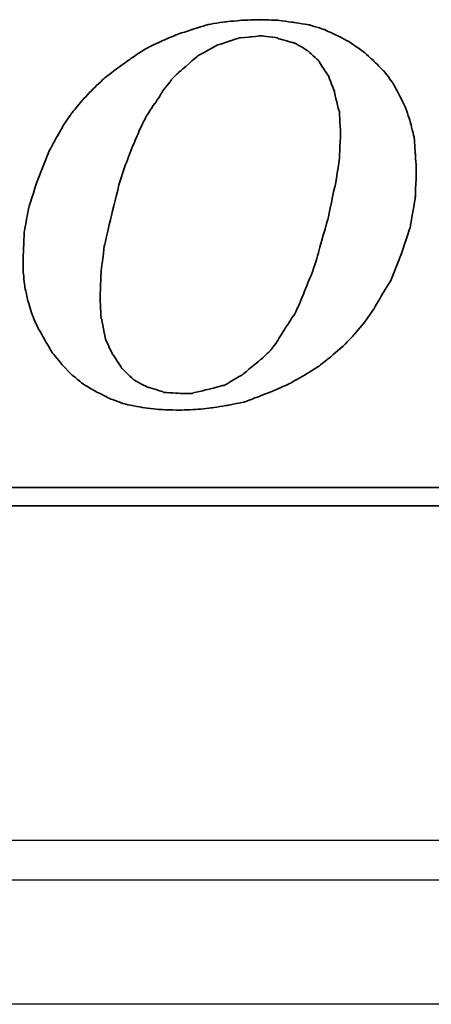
# Model space of a CAD drawing. Header units: millimetres. Extents: x 2891 to 6329, y -1599 to 860.
# Tile 560 of 620: x 5452.51 to 5457.66, y -224.61 to -212.3. Entities that reach past the tile are written whole.
import ezdxf
from ezdxf.lldxf.tags import DXFTag

# ---------------------------------------------------------------- set-up
doc = ezdxf.new("R2010")
doc.units = ezdxf.units.MM
doc.layers.get('0').update_dxf_attribs({"linetype": 'CONTINUOUS'})
doc.layers.add('DIM', color=4, linetype='CONTINUOUS')
doc.layers.add('layer 1', color=7, linetype='CONTINUOUS')
tags = doc.linetypes.add('DASHED', pattern=[25.72, 12.86, -12.86]).pattern_tags.tags
tags[6:7] = [DXFTag(74, 4), DXFTag(75, 0), DXFTag(340, '0'), DXFTag(46, 0.0), DXFTag(50, 0.0), DXFTag(44, 0.0), DXFTag(45, 0.0)]
tags[4:5] = [DXFTag(74, 4), DXFTag(75, 0), DXFTag(340, '0'), DXFTag(46, 0.0), DXFTag(50, 0.0), DXFTag(44, 0.0), DXFTag(45, 0.0)]

# ---------------------------------------------------------------- blocks, each defined once
blk = doc.blocks.new('TBI MOTION logo(完整正式版)')
at = {"layer": 'layer 1', "color": 22, "lineweight": 35}
for points, knots in [([(35.79625, -6.98375), (35.79625, -6.98375), (36.23125, -7.43875), (36.23125, -7.43875), (36.23125, -7.43875), (36.23125, -7.43875), (36.75625, -7.87125), (36.75625, -7.87125), (36.75625, -7.87125), (36.75625, -7.87125), (37.33125, -8.20375), (37.33125, -8.20375), (37.33125, -8.20375), (37.33125, -8.20375), (37.95625, -8.51875), (37.95625, -8.51875), (37.95625, -8.51875), (37.95625, -8.51875), (38.62625, -8.75875), (38.62625, -8.75875), (38.62625, -8.75875), (38.62625, -8.75875), (39.37125, -8.90375), (39.37125, -8.90375), (39.37125, -8.90375), (39.37125, -8.90375), (40.14125, -8.99875), (40.14125, -8.99875), (40.14125, -8.99875), (40.14125, -8.99875), (41.02625, -9.02375), (41.02625, -9.02375), (41.02625, -9.02375), (41.02625, -9.02375), (41.74625, -8.99875), (41.74625, -8.99875), (41.74625, -8.99875), (41.74625, -8.99875), (42.46625, -8.92375), (42.46625, -8.92375), (42.46625, -8.92375), (42.46625, -8.92375), (43.21125, -8.80625), (43.21125, -8.80625), (43.21125, -8.80625), (43.21125, -8.80625), (43.93125, -8.66375), (43.93125, -8.66375), (43.93125, -8.66375), (43.93125, -8.66375), (44.62625, -8.39875), (44.62625, -8.39875), (44.62625, -8.39875), (44.62625, -8.39875), (45.29625, -8.13375), (45.29625, -8.13375), (45.29625, -8.13375), (45.29625, -8.13375), (45.94625, -7.84375), (45.94625, -7.84375), (45.94625, -7.84375), (45.94625, -7.84375), (46.61625, -7.46375), (46.61625, -7.46375), (46.61625, -7.46375), (46.61625, -7.46375), (47.24125, -7.07875), (47.24125, -7.07875), (47.24125, -7.07875), (47.24125, -7.07875), (47.81625, -6.62375), (47.81625, -6.62375), (47.81625, -6.62375), (47.81625, -6.62375), (48.36875, -6.14375), (48.36875, -6.14375), (48.36875, -6.14375), (48.36875, -6.14375), (48.84625, -5.64125), (48.84625, -5.64125), (48.84625, -5.64125), (48.84625, -5.64125), (49.32625, -5.06375), (49.32625, -5.06375), (49.32625, -5.06375), (49.32625, -5.06375), (49.71125, -4.51374), (49.71125, -4.51374), (49.71125, -4.51374), (49.71125, -4.51374), (50.09625, -3.83874), (50.09625, -3.83874), (50.09625, -3.83874), (50.09625, -3.83874), (50.48125, -3.21374), (50.48125, -3.21374), (50.48125, -3.21374), (50.48125, -3.21374), (50.96125, -1.99125), (50.96125, -1.99125), (50.96125, -1.99125), (50.96125, -1.99125), (51.34375, -0.81875), (51.34375, -0.81875), (51.34375, -0.81875), (51.34375, -0.81875), (51.56125, 0.45624), (51.56125, 0.45624), (51.56125, 0.45624), (51.56125, 0.45624), (51.60625, 1.67624), (51.60625, 1.67624), (51.60625, 1.67624), (51.60625, 1.67624), (51.56125, 2.44625), (51.56125, 2.44625), (51.56125, 2.44625), (51.56125, 2.44625), (51.51125, 3.14125), (51.51125, 3.14125), (51.51125, 3.14125), (51.51125, 3.14125), (51.34375, 3.81125), (51.34375, 3.81125), (51.34375, 3.81125), (51.34375, 3.81125), (51.15125, 4.41125), (51.15125, 4.41125), (51.15125, 4.41125), (51.15125, 4.41125), (50.86125, 5.01125), (50.86125, 5.01125), (50.86125, 5.01125), (50.86125, 5.01125), (50.55125, 5.58875), (50.55125, 5.58875), (50.55125, 5.58875), (50.55125, 5.58875), (50.16625, 6.09125), (50.16625, 6.09125), (50.16625, 6.09125), (50.16625, 6.09125), (49.71125, 6.54875), (49.71125, 6.54875), (49.71125, 6.54875), (49.71125, 6.54875), (49.23125, 6.98125), (49.23125, 6.98125), (49.23125, 6.98125), (49.23125, 6.98125), (48.67875, 7.36625), (48.67875, 7.36625), (48.67875, 7.36625), (48.67875, 7.36625), (48.10375, 7.67625), (48.10375, 7.67625), (48.10375, 7.67625), (48.10375, 7.67625), (47.48125, 7.96375), (47.48125, 7.96375), (47.48125, 7.96375), (47.48125, 7.96375), (46.85625, 8.15625), (46.85625, 8.15625), (46.85625, 8.15625), (46.85625, 8.15625), (46.13625, 8.27624), (46.13625, 8.27624), (46.13625, 8.27624), (46.13625, 8.27624), (45.39125, 8.37125), (45.39125, 8.37125), (45.39125, 8.37125), (45.39125, 8.37125), (44.62625, 8.39624), (44.62625, 8.39624), (44.62625, 8.39624), (44.62625, 8.39624), (43.83625, 8.37125), (43.83625, 8.37125), (43.83625, 8.37125), (43.83625, 8.37125), (43.09125, 8.30125), (43.09125, 8.30125), (43.09125, 8.30125), (43.09125, 8.30125), (42.32125, 8.18125), (42.32125, 8.18125), (42.32125, 8.18125), (42.32125, 8.18125), (41.62875, 7.96375), (41.62875, 7.96375), (41.62875, 7.96375), (41.62875, 7.96375), (40.90625, 7.72625), (40.90625, 7.72625), (40.90625, 7.72625), (40.90625, 7.72625), (40.23624, 7.43625), (40.23624, 7.43625), (40.23624, 7.43625), (40.23624, 7.43625), (39.54124, 7.10125), (39.54124, 7.10125), (39.54124, 7.10125), (39.54124, 7.10125), (38.91625, 6.69125), (38.91625, 6.69125), (38.91625, 6.69125), (38.91625, 6.69125), (38.31625, 6.26125), (38.31625, 6.26125), (38.31625, 6.26125), (38.31625, 6.26125), (37.69125, 5.78125), (37.69125, 5.78125), (37.69125, 5.78125), (37.69125, 5.78125), (37.18625, 5.30125), (37.18625, 5.30125), (37.18625, 5.30125), (37.18625, 5.30125), (36.70625, 4.79624), (36.70625, 4.79624), (36.70625, 4.79624), (36.70625, 4.79624), (36.23125, 4.22125), (36.23125, 4.22125), (36.23125, 4.22125), (36.23125, 4.22125), (35.87124, 3.69375), (35.87124, 3.69375), (35.87124, 3.69375), (35.87124, 3.69375), (35.53125, 3.09125), (35.53125, 3.09125), (35.53125, 3.09125), (35.53125, 3.09125), (35.19875, 2.47125), (35.19875, 2.47125), (35.19875, 2.47125), (35.19875, 2.47125), (34.71625, 1.24625), (34.71625, 1.24625), (34.71625, 1.24625), (34.71625, 1.24625), (34.33125, 0.06874), (34.33125, 0.06874), (34.33125, 0.06874), (34.33125, 0.06874), (34.11625, -1.07875), (34.11625, -1.07875), (34.11625, -1.07875), (34.11625, -1.07875), (34.07125, -2.15875), (34.07125, -2.15875), (34.07125, -2.15875), (34.07125, -2.15875), (34.07125, -2.85375), (34.07125, -2.85375), (34.07125, -2.85375), (34.07125, -2.85375), (34.14125, -3.50375), (34.14125, -3.50375), (34.14125, -3.50375), (34.14125, -3.50375), (34.28625, -4.17375), (34.28625, -4.17375), (34.28625, -4.17375), (34.28625, -4.17375), (34.47625, -4.77624), (34.47625, -4.77624), (34.47625, -4.77624), (34.47625, -4.77624), (34.71625, -5.32625), (34.71625, -5.32625), (34.71625, -5.32625), (34.71625, -5.32625), (35.05375, -5.92875), (35.05375, -5.92875), (35.05375, -5.92875), (35.05375, -5.92875), (35.36375, -6.45375), (35.36375, -6.45375), (35.36375, -6.45375), (35.36375, -6.45375), (35.79625, -6.98375), (35.79625, -6.98375)], [0, 0, 0, 0, 0.01388889, 0.01388889, 0.01388889, 0.0138889, 0.02777778, 0.02777778, 0.02777778, 0.02777779, 0.04166667, 0.04166667, 0.04166667, 0.04166668, 0.05555556, 0.05555556, 0.05555556, 0.05555557, 0.06944444, 0.06944444, 0.06944444, 0.06944445, 0.08333333, 0.08333333, 0.08333333, 0.08333334, 0.09722222, 0.09722222, 0.09722222, 0.09722223, 0.11111111, 0.11111111, 0.11111111, 0.11111112, 0.125, 0.125, 0.125, 0.12500001, 0.13888889, 0.13888889, 0.13888889, 0.1388889, 0.15277778, 0.15277778, 0.15277778, 0.15277779, 0.16666667, 0.16666667, 0.16666667, 0.16666668, 0.18055556, 0.18055556, 0.18055556, 0.18055557, 0.19444444, 0.19444444, 0.19444444, 0.19444445, 0.20833333, 0.20833333, 0.20833333, 0.20833334, 0.22222222, 0.22222222, 0.22222222, 0.22222223, 0.23611111, 0.23611111, 0.23611111, 0.23611112, 0.25, 0.25, 0.25, 0.25000001, 0.26388889, 0.26388889, 0.26388889, 0.2638889, 0.27777778, 0.27777778, 0.27777778, 0.27777779, 0.29166667, 0.29166667, 0.29166667, 0.29166668, 0.30555556, 0.30555556, 0.30555556, 0.30555557, 0.31944444, 0.31944444, 0.31944444, 0.31944445, 0.33333333, 0.33333333, 0.33333333, 0.33333334, 0.34722222, 0.34722222, 0.34722222, 0.34722223, 0.36111111, 0.36111111, 0.36111111, 0.36111112, 0.375, 0.375, 0.375, 0.37500001, 0.38888889, 0.38888889, 0.38888889, 0.3888889, 0.40277778, 0.40277778, 0.40277778, 0.40277779, 0.41666667, 0.41666667, 0.41666667, 0.41666668, 0.43055556, 0.43055556, 0.43055556, 0.43055557, 0.44444444, 0.44444444, 0.44444444, 0.44444445, 0.45833333, 0.45833333, 0.45833333, 0.45833334, 0.47222222, 0.47222222, 0.47222222, 0.47222223, 0.48611111, 0.48611111, 0.48611111, 0.48611112, 0.5, 0.5, 0.5, 0.50000001, 0.51388889, 0.51388889, 0.51388889, 0.5138889, 0.52777778, 0.52777778, 0.52777778, 0.52777779, 0.54166667, 0.54166667, 0.54166667, 0.54166668, 0.55555556, 0.55555556, 0.55555556, 0.55555557, 0.56944444, 0.56944444, 0.56944444, 0.56944445, 0.58333333, 0.58333333, 0.58333333, 0.58333334, 0.59722222, 0.59722222, 0.59722222, 0.59722223, 0.61111111, 0.61111111, 0.61111111, 0.61111112, 0.625, 0.625, 0.625, 0.62500001, 0.63888889, 0.63888889, 0.63888889, 0.6388889, 0.65277778, 0.65277778, 0.65277778, 0.65277779, 0.66666667, 0.66666667, 0.66666667, 0.66666668, 0.68055556, 0.68055556, 0.68055556, 0.68055557, 0.69444444, 0.69444444, 0.69444444, 0.69444445, 0.70833333, 0.70833333, 0.70833333, 0.70833334, 0.72222222, 0.72222222, 0.72222222, 0.72222223, 0.73611111, 0.73611111, 0.73611111, 0.73611112, 0.75, 0.75, 0.75, 0.75000001, 0.76388889, 0.76388889, 0.76388889, 0.7638889, 0.77777778, 0.77777778, 0.77777778, 0.77777779, 0.79166667, 0.79166667, 0.79166667, 0.79166668, 0.80555556, 0.80555556, 0.80555556, 0.80555557, 0.81944444, 0.81944444, 0.81944444, 0.81944445, 0.83333333, 0.83333333, 0.83333333, 0.83333334, 0.84722222, 0.84722222, 0.84722222, 0.84722223, 0.86111111, 0.86111111, 0.86111111, 0.86111112, 0.875, 0.875, 0.875, 0.87500001, 0.88888889, 0.88888889, 0.88888889, 0.8888889, 0.90277778, 0.90277778, 0.90277778, 0.90277779, 0.91666667, 0.91666667, 0.91666667, 0.91666668, 0.93055556, 0.93055556, 0.93055556, 0.93055557, 0.94444444, 0.94444444, 0.94444444, 0.94444445, 0.95833333, 0.95833333, 0.95833333, 0.95833334, 0.97222222, 0.97222222, 0.97222222, 0.97222223, 0.98611111, 0.98611111, 0.98611111, 0.98611112, 1, 1, 1, 1]), ([(38.33875, 1.03124), (38.33875, 1.03124), (38.62625, 1.89625), (38.62625, 1.89625), (38.62625, 1.89625), (38.62625, 1.89625), (38.91625, 2.66375), (38.91625, 2.66375), (38.91625, 2.66375), (38.91625, 2.66375), (39.22625, 3.38125), (39.22625, 3.38125), (39.22625, 3.38125), (39.22625, 3.38125), (39.22625, 3.40624), (39.22625, 3.40624), (39.22625, 3.40624), (39.22625, 3.40624), (39.56124, 4.07624), (39.56124, 4.07624), (39.56124, 4.07624), (39.56124, 4.07624), (39.92125, 4.65125), (39.92125, 4.65125), (39.92125, 4.65125), (39.92125, 4.65125), (39.94625, 4.65125), (39.94625, 4.65125), (39.94625, 4.65125), (39.94625, 4.65125), (40.28125, 5.17875), (40.28125, 5.17875), (40.28125, 5.17875), (40.28125, 5.17875), (40.28125, 5.20375), (40.28125, 5.20375), (40.28125, 5.20375), (40.28125, 5.20375), (40.66875, 5.68625), (40.66875, 5.68625), (40.66875, 5.68625), (40.66875, 5.68625), (40.66875, 5.70625), (40.66875, 5.70625), (40.66875, 5.70625), (40.66875, 5.70625), (41.05124, 6.09125), (41.05124, 6.09125), (41.05124, 6.09125), (41.05124, 6.09125), (41.07625, 6.09125), (41.07625, 6.09125), (41.07625, 6.09125), (41.07625, 6.09125), (41.84125, 6.76625), (41.84125, 6.76625), (41.84125, 6.76625), (41.84125, 6.76625), (41.86625, 6.78625), (41.86625, 6.78625), (41.86625, 6.78625), (41.86625, 6.78625), (42.73125, 7.26624), (42.73125, 7.26624), (42.73125, 7.26624), (42.73125, 7.26624), (42.75625, 7.26624), (42.75625, 7.26624), (42.75625, 7.26624), (42.75625, 7.26624), (43.18625, 7.41125), (43.18625, 7.41125), (43.18625, 7.41125), (43.18625, 7.41125), (43.64125, 7.55625), (43.64125, 7.55625), (43.64125, 7.55625), (43.64125, 7.55625), (43.66625, 7.55625), (43.66625, 7.55625), (43.66625, 7.55625), (43.66625, 7.55625), (43.69125, 7.58124), (43.69125, 7.58124), (43.69125, 7.58124), (43.69125, 7.58124), (44.19125, 7.62625), (44.19125, 7.62625), (44.19125, 7.62625), (44.19125, 7.62625), (44.67125, 7.67625), (44.67125, 7.67625), (44.67125, 7.67625), (44.67125, 7.67625), (44.69625, 7.67625), (44.69625, 7.67625), (44.69625, 7.67625), (44.69625, 7.67625), (45.41875, 7.58124), (45.41875, 7.58124), (45.41875, 7.58124), (45.41875, 7.58124), (45.44125, 7.55625), (45.44125, 7.55625), (45.44125, 7.55625), (45.44125, 7.55625), (46.11125, 7.36625), (46.11125, 7.36625), (46.11125, 7.36625), (46.11125, 7.36625), (46.13625, 7.36625), (46.13625, 7.36625), (46.13625, 7.36625), (46.13625, 7.36625), (46.15875, 7.36625), (46.15875, 7.36625), (46.15875, 7.36625), (46.15875, 7.36625), (46.73625, 7.02624), (46.73625, 7.02624), (46.73625, 7.02624), (46.73625, 7.02624), (46.76125, 7.00624), (46.76125, 7.00624), (46.76125, 7.00624), (46.76125, 7.00624), (47.24125, 6.57124), (47.24125, 6.57124), (47.24125, 6.57124), (47.24125, 6.57124), (47.26625, 6.54875), (47.26625, 6.54875), (47.26625, 6.54875), (47.26625, 6.54875), (47.26625, 6.52375), (47.26625, 6.52375), (47.26625, 6.52375), (47.26625, 6.52375), (47.67375, 5.89875), (47.67375, 5.89875), (47.67375, 5.89875), (47.67375, 5.89875), (47.69625, 5.89875), (47.69625, 5.89875), (47.69625, 5.89875), (47.69625, 5.89875), (47.69625, 5.87625), (47.69625, 5.87625), (47.69625, 5.87625), (47.69625, 5.87625), (47.96125, 5.15625), (47.96125, 5.15625), (47.96125, 5.15625), (47.96125, 5.15625), (47.96125, 5.13125), (47.96125, 5.13125), (47.96125, 5.13125), (47.96125, 5.13125), (48.15125, 4.31875), (48.15125, 4.31875), (48.15125, 4.31875), (48.15125, 4.31875), (48.17625, 4.31875), (48.17625, 4.31875), (48.17625, 4.31875), (48.17625, 4.31875), (48.17625, 4.29125), (48.17625, 4.29125), (48.17625, 4.29125), (48.17625, 4.29125), (48.22625, 3.33125), (48.22625, 3.33125), (48.22625, 3.33125), (48.22625, 3.33125), (48.22625, 3.30875), (48.22625, 3.30875), (48.22625, 3.30875), (48.22625, 3.30875), (48.17625, 2.20624), (48.17625, 2.20624), (48.17625, 2.20624), (48.17625, 2.20624), (48.17625, 2.18124), (48.17625, 2.18124), (48.17625, 2.18124), (48.17625, 2.18124), (47.98375, 0.93624), (47.98375, 0.93624), (47.98375, 0.93624), (47.98375, 0.93624), (47.96125, 0.93624), (47.96125, 0.93624), (47.96125, 0.93624), (47.96125, 0.93624), (47.67375, -0.45874), (47.67375, -0.45874), (47.67375, -0.45874), (47.67375, -0.45874), (47.24125, -1.99125), (47.24125, -1.99125), (47.24125, -1.99125), (47.24125, -1.99125), (47.24125, -2.01874), (47.24125, -2.01874), (47.24125, -2.01874), (47.24125, -2.01874), (47.00125, -2.78375), (47.00125, -2.78375), (47.00125, -2.78375), (47.00125, -2.78375), (46.71125, -3.50375), (46.71125, -3.50375), (46.71125, -3.50375), (46.71125, -3.50375), (46.42625, -4.19875), (46.42625, -4.19875), (46.42625, -4.19875), (46.42625, -4.19875), (46.42625, -4.22375), (46.42625, -4.22375), (46.42625, -4.22375), (46.42625, -4.22375), (46.13625, -4.82374), (46.13625, -4.82374), (46.13625, -4.82374), (46.13625, -4.82374), (46.11125, -4.82374), (46.11125, -4.82374), (46.11125, -4.82374), (46.11125, -4.82374), (45.77625, -5.35125), (45.77625, -5.35125), (45.77625, -5.35125), (45.77625, -5.35125), (45.44125, -5.87875), (45.44125, -5.87875), (45.44125, -5.87875), (45.44125, -5.87875), (45.44125, -5.90375), (45.44125, -5.90375), (45.44125, -5.90375), (45.44125, -5.90375), (45.10625, -6.35875), (45.10625, -6.35875), (45.10625, -6.35875), (45.10625, -6.35875), (45.08125, -6.38375), (45.08125, -6.38375), (45.08125, -6.38375), (45.08125, -6.38375), (44.69625, -6.74375), (44.69625, -6.74375), (44.69625, -6.74375), (44.69625, -6.74375), (43.88375, -7.41625), (43.88375, -7.41625), (43.88375, -7.41625), (43.88375, -7.41625), (43.85625, -7.43875), (43.85625, -7.43875), (43.85625, -7.43875), (43.85625, -7.43875), (43.04125, -7.91875), (43.04125, -7.91875), (43.04125, -7.91875), (43.04125, -7.91875), (43.01625, -7.91875), (43.01625, -7.91875), (43.01625, -7.91875), (43.01625, -7.91875), (42.99625, -7.91875), (42.99625, -7.91875), (42.99625, -7.91875), (42.99625, -7.91875), (42.08125, -8.15875), (42.08125, -8.15875), (42.08125, -8.15875), (42.08125, -8.15875), (41.65125, -8.25625), (41.65125, -8.25625), (41.65125, -8.25625), (41.65125, -8.25625), (41.62875, -8.27875), (41.62875, -8.27875), (41.62875, -8.27875), (41.62875, -8.27875), (41.60125, -8.27875), (41.60125, -8.27875), (41.60125, -8.27875), (41.60125, -8.27875), (41.12125, -8.27875), (41.12125, -8.27875), (41.12125, -8.27875), (41.12125, -8.27875), (40.35624, -8.23125), (40.35624, -8.23125), (40.35624, -8.23125), (40.35624, -8.23125), (40.33125, -8.23125), (40.33125, -8.23125), (40.33125, -8.23125), (40.33125, -8.23125), (40.30625, -8.20375), (40.30625, -8.20375), (40.30625, -8.20375), (40.30625, -8.20375), (39.68375, -8.01375), (39.68375, -8.01375), (39.68375, -8.01375), (39.68375, -8.01375), (39.66124, -8.01375), (39.66124, -8.01375), (39.66124, -8.01375), (39.66124, -8.01375), (39.63625, -8.01375), (39.63625, -8.01375), (39.63625, -8.01375), (39.63625, -8.01375), (39.01125, -7.67875), (39.01125, -7.67875), (39.01125, -7.67875), (39.01125, -7.67875), (38.98875, -7.65375), (38.98875, -7.65375), (38.98875, -7.65375), (38.98875, -7.65375), (38.48625, -7.17375), (38.48625, -7.17375), (38.48625, -7.17375), (38.48625, -7.17375), (38.45875, -7.14875), (38.45875, -7.14875), (38.45875, -7.14875), (38.45875, -7.14875), (38.45875, -7.12875), (38.45875, -7.12875), (38.45875, -7.12875), (38.45875, -7.12875), (38.07625, -6.54875), (38.07625, -6.54875), (38.07625, -6.54875), (38.07625, -6.54875), (38.05125, -6.54875), (38.05125, -6.54875), (38.05125, -6.54875), (38.05125, -6.54875), (38.05125, -6.52875), (38.05125, -6.52875), (38.05125, -6.52875), (38.05125, -6.52875), (37.74125, -5.85375), (37.74125, -5.85375), (37.74125, -5.85375), (37.74125, -5.85375), (37.74125, -5.82875), (37.74125, -5.82875), (37.74125, -5.82875), (37.74125, -5.82875), (37.57375, -4.96875), (37.57375, -4.96875), (37.57375, -4.96875), (37.57375, -4.96875), (37.54625, -4.94375), (37.54625, -4.94375), (37.54625, -4.94375), (37.54625, -4.94375), (37.50125, -4.03375), (37.50125, -4.03375), (37.50125, -4.03375), (37.50125, -4.03375), (37.50125, -4.00875), (37.50125, -4.00875), (37.50125, -4.00875), (37.50125, -4.00875), (37.54625, -2.85375), (37.54625, -2.85375), (37.54625, -2.85375), (37.54625, -2.85375), (37.69125, -1.65875), (37.69125, -1.65875), (37.69125, -1.65875), (37.69125, -1.65875), (37.71624, -1.63375), (37.71624, -1.63375), (37.71624, -1.63375), (37.71624, -1.63375), (38.00375, -0.33875), (38.00375, -0.33875), (38.00375, -0.33875), (38.00375, -0.33875), (38.33875, 1.00624), (38.33875, 1.00624), (38.33875, 1.00624), (38.33875, 1.00624), (38.33875, 1.03124), (38.33875, 1.03124)], [0, 0, 0, 0, 0.01010101, 0.01010101, 0.01010101, 0.01010102, 0.02020202, 0.02020202, 0.02020202, 0.02020203, 0.03030303, 0.03030303, 0.03030303, 0.03030304, 0.04040404, 0.04040404, 0.04040404, 0.04040405, 0.05050505, 0.05050505, 0.05050505, 0.05050506, 0.06060606, 0.06060606, 0.06060606, 0.06060607, 0.07070707, 0.07070707, 0.07070707, 0.07070708, 0.08080808, 0.08080808, 0.08080808, 0.08080809, 0.09090909, 0.09090909, 0.09090909, 0.0909091, 0.1010101, 0.1010101, 0.1010101, 0.10101011, 0.11111111, 0.11111111, 0.11111111, 0.11111112, 0.12121212, 0.12121212, 0.12121212, 0.12121213, 0.13131313, 0.13131313, 0.13131313, 0.13131314, 0.14141414, 0.14141414, 0.14141414, 0.14141415, 0.15151515, 0.15151515, 0.15151515, 0.15151516, 0.16161616, 0.16161616, 0.16161616, 0.16161617, 0.17171717, 0.17171717, 0.17171717, 0.17171718, 0.18181818, 0.18181818, 0.18181818, 0.18181819, 0.19191919, 0.19191919, 0.19191919, 0.1919192, 0.2020202, 0.2020202, 0.2020202, 0.20202021, 0.21212121, 0.21212121, 0.21212121, 0.21212122, 0.22222222, 0.22222222, 0.22222222, 0.22222223, 0.23232323, 0.23232323, 0.23232323, 0.23232324, 0.24242424, 0.24242424, 0.24242424, 0.24242425, 0.25252525, 0.25252525, 0.25252525, 0.25252526, 0.26262626, 0.26262626, 0.26262626, 0.26262627, 0.27272727, 0.27272727, 0.27272727, 0.27272728, 0.28282828, 0.28282828, 0.28282828, 0.28282829, 0.29292929, 0.29292929, 0.29292929, 0.2929293, 0.3030303, 0.3030303, 0.3030303, 0.30303031, 0.31313131, 0.31313131, 0.31313131, 0.31313132, 0.32323232, 0.32323232, 0.32323232, 0.32323233, 0.33333333, 0.33333333, 0.33333333, 0.33333334, 0.34343434, 0.34343434, 0.34343434, 0.34343435, 0.35353535, 0.35353535, 0.35353535, 0.35353536, 0.36363636, 0.36363636, 0.36363636, 0.36363637, 0.37373737, 0.37373737, 0.37373737, 0.37373738, 0.38383838, 0.38383838, 0.38383838, 0.38383839, 0.39393939, 0.39393939, 0.39393939, 0.3939394, 0.4040404, 0.4040404, 0.4040404, 0.40404041, 0.41414141, 0.41414141, 0.41414141, 0.41414142, 0.42424242, 0.42424242, 0.42424242, 0.42424243, 0.43434343, 0.43434343, 0.43434343, 0.43434344, 0.44444444, 0.44444444, 0.44444444, 0.44444445, 0.45454545, 0.45454545, 0.45454545, 0.45454546, 0.46464646, 0.46464646, 0.46464646, 0.46464647, 0.47474747, 0.47474747, 0.47474747, 0.47474748, 0.48484848, 0.48484848, 0.48484848, 0.48484849, 0.49494949, 0.49494949, 0.49494949, 0.4949495, 0.50505051, 0.50505051, 0.50505051, 0.50505052, 0.51515152, 0.51515152, 0.51515152, 0.51515153, 0.52525253, 0.52525253, 0.52525253, 0.52525254, 0.53535354, 0.53535354, 0.53535354, 0.53535355, 0.54545455, 0.54545455, 0.54545455, 0.54545456, 0.55555556, 0.55555556, 0.55555556, 0.55555557, 0.56565657, 0.56565657, 0.56565657, 0.56565658, 0.57575758, 0.57575758, 0.57575758, 0.57575759, 0.58585859, 0.58585859, 0.58585859, 0.5858586, 0.5959596, 0.5959596, 0.5959596, 0.59595961, 0.60606061, 0.60606061, 0.60606061, 0.60606062, 0.61616162, 0.61616162, 0.61616162, 0.61616163, 0.62626263, 0.62626263, 0.62626263, 0.62626264, 0.63636364, 0.63636364, 0.63636364, 0.63636365, 0.64646465, 0.64646465, 0.64646465, 0.64646466, 0.65656566, 0.65656566, 0.65656566, 0.65656567, 0.66666667, 0.66666667, 0.66666667, 0.66666668, 0.67676768, 0.67676768, 0.67676768, 0.67676769, 0.68686869, 0.68686869, 0.68686869, 0.6868687, 0.6969697, 0.6969697, 0.6969697, 0.69696971, 0.70707071, 0.70707071, 0.70707071, 0.70707072, 0.71717172, 0.71717172, 0.71717172, 0.71717173, 0.72727273, 0.72727273, 0.72727273, 0.72727274, 0.73737374, 0.73737374, 0.73737374, 0.73737375, 0.74747475, 0.74747475, 0.74747475, 0.74747476, 0.75757576, 0.75757576, 0.75757576, 0.75757577, 0.76767677, 0.76767677, 0.76767677, 0.76767678, 0.77777778, 0.77777778, 0.77777778, 0.77777779, 0.78787879, 0.78787879, 0.78787879, 0.7878788, 0.7979798, 0.7979798, 0.7979798, 0.79797981, 0.80808081, 0.80808081, 0.80808081, 0.80808082, 0.81818182, 0.81818182, 0.81818182, 0.81818183, 0.82828283, 0.82828283, 0.82828283, 0.82828284, 0.83838384, 0.83838384, 0.83838384, 0.83838385, 0.84848485, 0.84848485, 0.84848485, 0.84848486, 0.85858586, 0.85858586, 0.85858586, 0.85858587, 0.86868687, 0.86868687, 0.86868687, 0.86868688, 0.87878788, 0.87878788, 0.87878788, 0.87878789, 0.88888889, 0.88888889, 0.88888889, 0.8888889, 0.8989899, 0.8989899, 0.8989899, 0.89898991, 0.90909091, 0.90909091, 0.90909091, 0.90909092, 0.91919192, 0.91919192, 0.91919192, 0.91919193, 0.92929293, 0.92929293, 0.92929293, 0.92929294, 0.93939394, 0.93939394, 0.93939394, 0.93939395, 0.94949495, 0.94949495, 0.94949495, 0.94949496, 0.95959596, 0.95959596, 0.95959596, 0.95959597, 0.96969697, 0.96969697, 0.96969697, 0.96969698, 0.97979798, 0.97979798, 0.97979798, 0.97979799, 0.98989899, 0.98989899, 0.98989899, 0.989899, 1, 1, 1, 1]), ([(75.90875, -9.47875), (75.90875, -9.47875), (75.90875, -12.28625), (75.90875, -12.28625), (75.90875, -12.28625), (75.90875, -12.28625), (75.90875, -12.47875), (75.90875, -12.47875), (75.90875, -12.47875), (75.90875, -12.47875), (75.71625, -12.47875), (75.71625, -12.47875), (75.71625, -12.47875), (75.71625, -12.47875), (-88.32875, -12.47875), (-88.32875, -12.47875), (-88.32875, -12.47875), (-88.32875, -12.47875), (-88.32875, -13.29375), (-88.32875, -13.29375), (-88.32875, -13.29375), (-88.32875, -13.29375), (82.89125, -13.29375), (82.89125, -13.29375), (82.89125, -13.29375), (82.89125, -13.29375), (75.90875, -9.47875), (75.90875, -9.47875)], [0, 0, 0, 0, 0.14285714, 0.14285714, 0.14285714, 0.14285715, 0.28571429, 0.28571429, 0.28571429, 0.2857143, 0.42857143, 0.42857143, 0.42857143, 0.42857144, 0.57142857, 0.57142857, 0.57142857, 0.57142858, 0.71428571, 0.71428571, 0.71428571, 0.71428572, 0.85714286, 0.85714286, 0.85714286, 0.85714287, 1, 1, 1, 1])]:
    blk.add_open_spline(points, degree=3, knots=knots, dxfattribs=at)

msp = doc.modelspace()

# ---------------------------------------------------------------- linework, layer by layer
at = {"linetype": 'Continuous'}
msp.add_line((5635.254, -222.56), (5376.766, -222.561), dxfattribs=at)
at = {"linetype": 'DASHED'}
msp.add_line((5634.761, -224.61), (5376.766, -224.61), dxfattribs=at)
at = {"linetype": 'Continuous'}
msp.add_open_spline([(5635.134, -223.06), (5376.766, -223.06)], degree=1, dxfattribs=at)

# ---------------------------------------------------------------- block references
at = {"layer": 'DIM', "color": 7, "xscale": 0.2802190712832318, "yscale": 0.2802190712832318, "zscale": 0.2802190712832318}
msp.add_blockref('TBI MOTION logo(完整正式版)', (5443.008, -214.653), dxfattribs=at)

doc.saveas('drawing.dxf')
